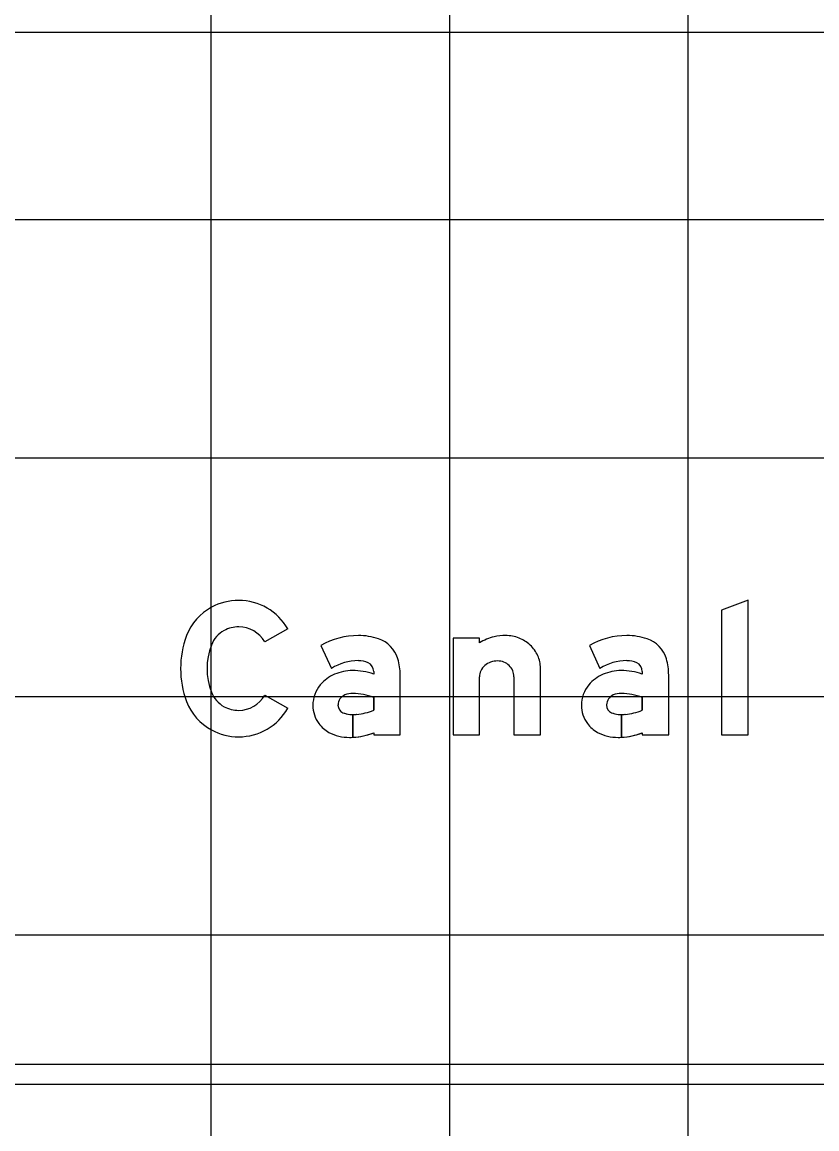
# Model space of a CAD drawing. Extents: x 1797809 to 2198143, y 249608 to 1237864.
# Drawn here: x 2196489.12 to 2196495.79, y 1237193.48 to 1237202.76 of the extents above; entities that cross this region are included whole.
import ezdxf

# ---------------------------------------------------------------- set-up
doc = ezdxf.new("R2010")
doc.units = 0
for name, color, linetype in [('GSBWFILL', 7, 'Continuous'), ('GSCOLORFILL', 7, 'Continuous'), ('GSOUTLINE', 7, 'Continuous'), ('GSSHT', 7, 'Continuous')]:
    doc.layers.add(name, color=color, linetype=linetype)

msp = doc.modelspace()

# ---------------------------------------------------------------- linework, layer by layer
at = {"layer": 'GSBWFILL'}
msp.add_line((2196493.2451, 1237197.2735), (2196493.2451, 1237196.7868), dxfattribs=at)
msp.add_lwpolyline([(2196495.2093, 1237196.7868), (2196495.2093, 1237197.916), (2196494.9874, 1237197.8318), (2196494.9874, 1237196.7868)], close=True, dxfattribs=at)
for points in [[(2196491.3475, 1237197.6745), (2196491.1544, 1237197.5651)], [(2196491.6251, 1237197.5358), (2196491.7142, 1237197.3434)], [(2196492.9566, 1237197.5569), (2196492.9566, 1237197.5969), (2196492.7346, 1237197.5969), (2196492.7346, 1237196.7868), (2196492.9566, 1237196.7868), (2196492.9566, 1237197.2735)], [(2196493.8778, 1237197.5358), (2196493.9669, 1237197.3434)], [(2196493.2451, 1237196.7868), (2196493.467, 1237196.7868), (2196493.467, 1237197.3466)], [(2196492.0688, 1237197.3164), (2196492.0688, 1237197.296)], [(2196492.0688, 1237196.8024), (2196492.0688, 1237196.7868), (2196492.2907, 1237196.7868), (2196492.2907, 1237197.2876)], [(2196494.3215, 1237197.3164), (2196494.3215, 1237197.296)], [(2196494.3215, 1237196.8024), (2196494.3215, 1237196.7868), (2196494.5435, 1237196.7868), (2196494.5435, 1237197.2876)], [(2196491.1544, 1237197.1183), (2196491.3475, 1237197.0089)], [(2196492.0688, 1237197.0995), (2196492.0688, 1237196.9917)], [(2196494.3215, 1237197.0995), (2196494.3215, 1237196.9917)], [(2196491.894, 1237196.7654), (2196491.894, 1237196.9558)], [(2196491.8941, 1237196.9558), (2196491.8941, 1237196.7654)], [(2196494.1468, 1237196.7654), (2196494.1468, 1237196.9558)], [(2196494.1468, 1237196.9558), (2196494.1468, 1237196.7654)]]:
    msp.add_lwpolyline(points, dxfattribs=at)
for centre, radius, start, end in [((2196494.1926, 1237196.983), 0.6361, 90, 119.66311), ((2196494.1926, 1237197.0759), 0.5432, 71.83405, 90), ((2196494.2842, 1237197.3548), 0.2497, 16.31648, 71.83405), ((2196494.1926, 1237196.983), 0.4253, 90, 122.05672), ((2196494.2006, 1237197.2403), 0.1681, 63.61879, 92.70722), ((2196494.2383, 1237197.3164), 0.0832, 360, 63.61879), ((2196494.0544, 1237197.2876), 0.489, 0, 16.31648), ((2196494.1175, 1237197.0011), 0.3182, 112.87736, 140.18708), ((2196494.1435, 1237196.9444), 0.3805, 90, 113.17684), ((2196494.1435, 1237196.7647), 0.5603, 71.47545, 90), ((2196494.0783, 1237197.0337), 0.2673, 140.18708, 180), ((2196494.1162, 1237197.0339), 0.0943, 113.40801, 177.70754), ((2196494.1425, 1237196.9732), 0.1605, 88.64034, 113.40801), ((2196494.1309, 1237196.5883), 0.5456, 69.54541, 88.37496), ((2196494.0665, 1237197.0337), 0.2555, 180, 216.84942), ((2196494.1224, 1237197.0337), 0.1005, 177.70754, 180), ((2196494.0885, 1237197.0337), 0.0666, 180, 247.96602), ((2196494.1468, 1237197.1777), 0.2219, 247.96602, 270), ((2196494.1338, 1237197.469), 0.5129, 274.98299, 291.46462), ((2196494.0892, 1237197.0507), 0.2838, 216.84942, 239.60642), ((2196494.1468, 1237197.1777), 0.2219, 270.01432, 278.18856), ((2196494.1183, 1237197.1465), 0.3819, 243.11972, 270), ((2196494.1183, 1237197.3311), 0.5664, 272.89139, 291.03047), ((2196494.1183, 1237197.3311), 0.5664, 270, 272.88577)]:
    msp.add_arc(centre, radius, start, end, dxfattribs=at)
for centre, major_axis, ratio, start_param, end_param in [((2196490.9364, 1237197.4345), (0, 0.4796), 0.999994, 0, 0.495249), ((2196490.9364, 1237197.4415), (0, 0.4725), 0.999994, 5.228016, 6.283185), ((2196490.9247, 1237197.4561), (0, 0.455), 0.999994, 0.495249, 1.205818), ((2196491.2241, 1237197.3417), (0, 0.7755), 0.999994, 1.205818, 1.935775), ((2196490.9247, 1237197.4561), (0, 0.233), 0.999994, 0.495249, 1.205818), ((2196490.9364, 1237197.4345), (0, 0.2576), 0.999994, 0, 0.495249), ((2196490.9364, 1237197.4415), (0, 0.2506), 0.999994, 5.228016, 6.283185), ((2196491.9399, 1237196.983), (0, 0.6361), 0.999995, 0, 0.517719), ((2196491.9399, 1237197.0759), (0, 0.5432), 0.999995, 5.96613, 6.283185), ((2196493.1751, 1237197.1752), (0, 0.4439), 0.999997, 0, 0.219986), ((2196493.1751, 1237197.3067), (0, 0.3124), 0.999997, 5.914285, 6.283185), ((2196491.2241, 1237197.3417), (0, 0.5536), 0.999994, 1.205818, 1.935775), ((2196492.0314, 1237197.3548), (0, 0.2497), 0.999995, 4.997165, 5.96613), ((2196493.1713, 1237197.2198), (0, 0.3996), 0.999997, 0.235088, 0.567132), ((2196493.1826, 1237197.3261), (0, 0.2916), 0.999997, 5.532258, 5.914285), ((2196493.1942, 1237197.3386), (0, 0.2746), 0.999997, 5.130076, 5.532258), ((2196493.2122, 1237197.3466), (0, 0.2548), 0.999997, 4.712389, 5.130076), ((2196491.9399, 1237196.983), (0, 0.4253), 0.999995, 0, 0.559495), ((2196491.9478, 1237197.2403), (0, 0.1681), 0.999995, 5.822746, 6.330435), ((2196491.9856, 1237197.3164), (0, 0.0832), 0.999995, 4.712389, 5.822746), ((2196491.8017, 1237197.2876), (0, 0.489), 0.999995, 4.712389, 4.997165), ((2196493.0899, 1237197.2651), (0, 0.1352), 0.999997, 0.715718, 1.126231), ((2196493.1014, 1237197.2519), (0, 0.1527), 0.999997, 0.345704, 0.715718), ((2196493.1088, 1237197.2312), (0, 0.1747), 0.999997, 0, 0.345704), ((2196493.1088, 1237197.2657), (0, 0.1402), 0.999997, 5.900624, 6.283185), ((2196493.1104, 1237197.2695), (0, 0.1361), 0.999997, 5.51227, 5.900624), ((2196493.1127, 1237197.272), (0, 0.1327), 0.999997, 5.115435, 5.51227), ((2196491.8647, 1237197.0011), (0, 0.3182), 0.999995, 0.399285, 0.87593), ((2196491.8908, 1237196.9444), (0, 0.3805), 0.999995, 0, 0.404512), ((2196491.8908, 1237196.7647), (0, 0.5603), 0.999995, 5.959871, 6.283185), ((2196493.0722, 1237197.2735), (0, 0.1156), 0.999997, 1.126231, 1.570796), ((2196493.1164, 1237197.2735), (0, 0.1287), 0.999997, 4.712389, 5.115435), ((2196491.8256, 1237197.0337), (0, 0.2673), 0.999995, 0.87593, 1.570796), ((2196490.9247, 1237197.2273), (0, 0.455), 0.999994, 1.935775, 2.646344), ((2196490.9247, 1237197.2273), (0, 0.233), 0.999994, 1.935775, 2.646344), ((2196490.9364, 1237197.2419), (0, 0.2506), 0.999994, 3.141593, 4.196762), ((2196491.8635, 1237197.0339), (0, 0.0943), 0.999995, 0.408547, 1.530785), ((2196491.8898, 1237196.9732), (0, 0.1605), 0.999995, 6.259455, 6.691732), ((2196491.8781, 1237196.5883), (0, 0.5456), 0.999995, 5.926185, 6.254823), ((2196490.9364, 1237197.2489), (0, 0.2576), 0.999994, 2.646344, 3.141593), ((2196490.9364, 1237197.2419), (0, 0.4725), 0.999994, 3.141593, 4.196762), ((2196491.8138, 1237197.0337), (0, 0.2555), 0.999995, 1.570796, 2.21394), ((2196491.8696, 1237197.0337), (0, 0.1005), 0.999995, 1.530785, 1.570796), ((2196491.8358, 1237197.0337), (0, 0.0666), 0.999995, 1.570796, 2.757027), ((2196491.894, 1237197.1777), (0, 0.2219), 0.999995, 2.757027, 3.141593), ((2196491.8811, 1237197.469), (0, 0.5129), 0.999995, 3.228562, 3.516221), ((2196491.8365, 1237197.0507), (0, 0.2838), 0.999995, 2.21394, 2.611125), ((2196491.894, 1237197.1777), (0, 0.2219), 0.999995, 3.141843, 3.28451), ((2196490.9364, 1237197.2489), (0, 0.4796), 0.999994, 2.646344, 3.141593), ((2196491.8655, 1237197.1465), (0, 0.3819), 0.999995, 2.672443, 3.141593), ((2196491.8655, 1237197.3311), (0, 0.5664), 0.999995, 3.192057, 3.508644), ((2196491.8655, 1237197.3311), (0, 0.5664), 0.999995, 3.141593, 3.191959)]:
    msp.add_ellipse(centre, major_axis=major_axis, ratio=ratio, start_param=start_param, end_param=end_param, dxfattribs=at)
at = {"layer": 'GSCOLORFILL'}
for p, q in [((2196470.7225, 1237202.6795), (2196502.6905, 1237202.6795)), ((2196493.2451, 1237197.2735), (2196493.2451, 1237196.7868)), ((2196502.6905, 1237194.0215), (2196470.7242, 1237194.0215)), ((2196470.7242, 1237193.855), (2196502.6905, 1237193.855))]:
    msp.add_line(p, q, dxfattribs=at)
msp.add_lwpolyline([(2196495.2093, 1237196.7868), (2196495.2093, 1237197.916), (2196494.9874, 1237197.8318), (2196494.9874, 1237196.7868)], close=True, dxfattribs=at)
for points in [[(2196491.3475, 1237197.6745), (2196491.1544, 1237197.5651)], [(2196491.6251, 1237197.5358), (2196491.7142, 1237197.3434)], [(2196492.9566, 1237197.5569), (2196492.9566, 1237197.5969), (2196492.7346, 1237197.5969), (2196492.7346, 1237196.7868), (2196492.9566, 1237196.7868), (2196492.9566, 1237197.2735)], [(2196493.8778, 1237197.5358), (2196493.9669, 1237197.3434)], [(2196493.2451, 1237196.7868), (2196493.467, 1237196.7868), (2196493.467, 1237197.3466)], [(2196492.0688, 1237197.3164), (2196492.0688, 1237197.296)], [(2196492.0688, 1237196.8024), (2196492.0688, 1237196.7868), (2196492.2907, 1237196.7868), (2196492.2907, 1237197.2876)], [(2196494.3215, 1237197.3164), (2196494.3215, 1237197.296)], [(2196494.3215, 1237196.8024), (2196494.3215, 1237196.7868), (2196494.5435, 1237196.7868), (2196494.5435, 1237197.2876)], [(2196491.1544, 1237197.1183), (2196491.3475, 1237197.0089)], [(2196492.0688, 1237197.0995), (2196492.0688, 1237196.9917)], [(2196494.3215, 1237197.0995), (2196494.3215, 1237196.9917)], [(2196491.894, 1237196.7654), (2196491.894, 1237196.9558)], [(2196491.8941, 1237196.9558), (2196491.8941, 1237196.7654)], [(2196494.1468, 1237196.7654), (2196494.1468, 1237196.9558)], [(2196494.1468, 1237196.9558), (2196494.1468, 1237196.7654)]]:
    msp.add_lwpolyline(points, dxfattribs=at)
for centre, radius, start, end in [((2196494.1926, 1237196.983), 0.6361, 90, 119.66311), ((2196494.1926, 1237197.0759), 0.5432, 71.83405, 90), ((2196494.2842, 1237197.3548), 0.2497, 16.31648, 71.83405), ((2196494.1926, 1237196.983), 0.4253, 90, 122.05672), ((2196494.2006, 1237197.2403), 0.1681, 63.61879, 92.70722), ((2196494.2383, 1237197.3164), 0.0832, 360, 63.61879), ((2196494.0544, 1237197.2876), 0.489, 0, 16.31648), ((2196494.1175, 1237197.0011), 0.3182, 112.87736, 140.18708), ((2196494.1435, 1237196.9444), 0.3805, 90, 113.17684), ((2196494.1435, 1237196.7647), 0.5603, 71.47545, 90), ((2196494.0783, 1237197.0337), 0.2673, 140.18708, 180), ((2196494.1162, 1237197.0339), 0.0943, 113.40801, 177.70754), ((2196494.1425, 1237196.9732), 0.1605, 88.64034, 113.40801), ((2196494.1309, 1237196.5883), 0.5456, 69.54541, 88.37496), ((2196494.0665, 1237197.0337), 0.2555, 180, 216.84942), ((2196494.1224, 1237197.0337), 0.1005, 177.70754, 180), ((2196494.0885, 1237197.0337), 0.0666, 180, 247.96602), ((2196494.1468, 1237197.1777), 0.2219, 247.96602, 270), ((2196494.1338, 1237197.469), 0.5129, 274.98299, 291.46462), ((2196494.0892, 1237197.0507), 0.2838, 216.84942, 239.60642), ((2196494.1468, 1237197.1777), 0.2219, 270.01432, 278.18856), ((2196494.1183, 1237197.1465), 0.3819, 243.11972, 270), ((2196494.1183, 1237197.3311), 0.5664, 272.89139, 291.03047), ((2196494.1183, 1237197.3311), 0.5664, 270, 272.88577)]:
    msp.add_arc(centre, radius, start, end, dxfattribs=at)
for centre, major_axis, ratio, start_param, end_param in [((2196490.9364, 1237197.4345), (0, 0.4796), 0.999994, 0, 0.495249), ((2196490.9364, 1237197.4415), (0, 0.4725), 0.999994, 5.228016, 6.283185), ((2196490.9247, 1237197.4561), (0, 0.455), 0.999994, 0.495249, 1.205818), ((2196491.2241, 1237197.3417), (0, 0.7755), 0.999994, 1.205818, 1.935775), ((2196490.9247, 1237197.4561), (0, 0.233), 0.999994, 0.495249, 1.205818), ((2196490.9364, 1237197.4345), (0, 0.2576), 0.999994, 0, 0.495249), ((2196490.9364, 1237197.4415), (0, 0.2506), 0.999994, 5.228016, 6.283185), ((2196491.9399, 1237196.983), (0, 0.6361), 0.999995, 0, 0.517719), ((2196491.9399, 1237197.0759), (0, 0.5432), 0.999995, 5.96613, 6.283185), ((2196493.1751, 1237197.1752), (0, 0.4439), 0.999997, 0, 0.219986), ((2196493.1751, 1237197.3067), (0, 0.3124), 0.999997, 5.914285, 6.283185), ((2196491.2241, 1237197.3417), (0, 0.5536), 0.999994, 1.205818, 1.935775), ((2196492.0314, 1237197.3548), (0, 0.2497), 0.999995, 4.997165, 5.96613), ((2196493.1713, 1237197.2198), (0, 0.3996), 0.999997, 0.235088, 0.567132), ((2196493.1826, 1237197.3261), (0, 0.2916), 0.999997, 5.532258, 5.914285), ((2196493.1942, 1237197.3386), (0, 0.2746), 0.999997, 5.130076, 5.532258), ((2196493.2122, 1237197.3466), (0, 0.2548), 0.999997, 4.712389, 5.130076), ((2196491.9399, 1237196.983), (0, 0.4253), 0.999995, 0, 0.559495), ((2196491.9478, 1237197.2403), (0, 0.1681), 0.999995, 5.822746, 6.330435), ((2196491.9856, 1237197.3164), (0, 0.0832), 0.999995, 4.712389, 5.822746), ((2196491.8017, 1237197.2876), (0, 0.489), 0.999995, 4.712389, 4.997165), ((2196493.0899, 1237197.2651), (0, 0.1352), 0.999997, 0.715718, 1.126231), ((2196493.1014, 1237197.2519), (0, 0.1527), 0.999997, 0.345704, 0.715718), ((2196493.1088, 1237197.2312), (0, 0.1747), 0.999997, 0, 0.345704), ((2196493.1088, 1237197.2657), (0, 0.1402), 0.999997, 5.900624, 6.283185), ((2196493.1104, 1237197.2695), (0, 0.1361), 0.999997, 5.51227, 5.900624), ((2196493.1127, 1237197.272), (0, 0.1327), 0.999997, 5.115435, 5.51227), ((2196491.8647, 1237197.0011), (0, 0.3182), 0.999995, 0.399285, 0.87593), ((2196491.8908, 1237196.9444), (0, 0.3805), 0.999995, 0, 0.404512), ((2196491.8908, 1237196.7647), (0, 0.5603), 0.999995, 5.959871, 6.283185), ((2196493.0722, 1237197.2735), (0, 0.1156), 0.999997, 1.126231, 1.570796), ((2196493.1164, 1237197.2735), (0, 0.1287), 0.999997, 4.712389, 5.115435), ((2196491.8256, 1237197.0337), (0, 0.2673), 0.999995, 0.87593, 1.570796), ((2196490.9247, 1237197.2273), (0, 0.455), 0.999994, 1.935775, 2.646344), ((2196490.9247, 1237197.2273), (0, 0.233), 0.999994, 1.935775, 2.646344), ((2196490.9364, 1237197.2419), (0, 0.2506), 0.999994, 3.141593, 4.196762), ((2196491.8635, 1237197.0339), (0, 0.0943), 0.999995, 0.408547, 1.530785), ((2196491.8898, 1237196.9732), (0, 0.1605), 0.999995, 6.259455, 6.691732), ((2196491.8781, 1237196.5883), (0, 0.5456), 0.999995, 5.926185, 6.254823), ((2196490.9364, 1237197.2489), (0, 0.2576), 0.999994, 2.646344, 3.141593), ((2196490.9364, 1237197.2419), (0, 0.4725), 0.999994, 3.141593, 4.196762), ((2196491.8138, 1237197.0337), (0, 0.2555), 0.999995, 1.570796, 2.21394), ((2196491.8696, 1237197.0337), (0, 0.1005), 0.999995, 1.530785, 1.570796), ((2196491.8358, 1237197.0337), (0, 0.0666), 0.999995, 1.570796, 2.757027), ((2196491.894, 1237197.1777), (0, 0.2219), 0.999995, 2.757027, 3.141593), ((2196491.8811, 1237197.469), (0, 0.5129), 0.999995, 3.228562, 3.516221), ((2196491.8365, 1237197.0507), (0, 0.2838), 0.999995, 2.21394, 2.611125), ((2196491.894, 1237197.1777), (0, 0.2219), 0.999995, 3.141843, 3.28451), ((2196490.9364, 1237197.2489), (0, 0.4796), 0.999994, 2.646344, 3.141593), ((2196491.8655, 1237197.1465), (0, 0.3819), 0.999995, 2.672443, 3.141593), ((2196491.8655, 1237197.3311), (0, 0.5664), 0.999995, 3.192057, 3.508644), ((2196491.8655, 1237197.3311), (0, 0.5664), 0.999995, 3.141593, 3.191959)]:
    msp.add_ellipse(centre, major_axis=major_axis, ratio=ratio, start_param=start_param, end_param=end_param, dxfattribs=at)
at = {"layer": 'GSOUTLINE'}
msp.add_line((2196493.2451, 1237197.2735), (2196493.2451, 1237196.7868), dxfattribs=at)
msp.add_lwpolyline([(2196495.2093, 1237196.7868), (2196495.2093, 1237197.916), (2196494.9874, 1237197.8318), (2196494.9874, 1237196.7868)], close=True, dxfattribs=at)
for points in [[(2196491.3475, 1237197.6745), (2196491.1544, 1237197.5651)], [(2196491.6251, 1237197.5358), (2196491.7142, 1237197.3434)], [(2196492.9566, 1237197.5569), (2196492.9566, 1237197.5969), (2196492.7346, 1237197.5969), (2196492.7346, 1237196.7868), (2196492.9566, 1237196.7868), (2196492.9566, 1237197.2735)], [(2196493.8778, 1237197.5358), (2196493.9669, 1237197.3434)], [(2196493.2451, 1237196.7868), (2196493.467, 1237196.7868), (2196493.467, 1237197.3466)], [(2196492.0688, 1237197.3164), (2196492.0688, 1237197.296)], [(2196492.0688, 1237196.8024), (2196492.0688, 1237196.7868), (2196492.2907, 1237196.7868), (2196492.2907, 1237197.2876)], [(2196494.3215, 1237197.3164), (2196494.3215, 1237197.296)], [(2196494.3215, 1237196.8024), (2196494.3215, 1237196.7868), (2196494.5435, 1237196.7868), (2196494.5435, 1237197.2876)], [(2196491.1544, 1237197.1183), (2196491.3475, 1237197.0089)], [(2196492.0688, 1237196.9917), (2196492.0688, 1237197.0995)], [(2196494.3215, 1237196.9917), (2196494.3215, 1237197.0995)]]:
    msp.add_lwpolyline(points, dxfattribs=at)
for centre, radius, start, end in [((2196494.1926, 1237196.983), 0.6361, 90, 119.66311), ((2196494.1926, 1237197.0759), 0.5432, 71.83405, 90), ((2196494.2842, 1237197.3548), 0.2497, 16.31648, 71.83405), ((2196494.1926, 1237196.983), 0.4253, 90, 122.05672), ((2196494.2006, 1237197.2403), 0.1681, 63.61879, 92.70722), ((2196494.2383, 1237197.3164), 0.0832, 360, 63.61879), ((2196494.0544, 1237197.2876), 0.489, 0, 16.31648), ((2196494.1175, 1237197.0011), 0.3182, 112.87736, 140.18708), ((2196494.1435, 1237196.9444), 0.3805, 90, 113.17684), ((2196494.1435, 1237196.7647), 0.5603, 71.47545, 90), ((2196494.0783, 1237197.0337), 0.2673, 140.18708, 180), ((2196494.1162, 1237197.0339), 0.0943, 113.40801, 177.70754), ((2196494.1425, 1237196.9732), 0.1605, 88.64753, 113.40801), ((2196494.1461, 1237197.1254), 0.00832, 88.37289, 88.64753), ((2196494.1309, 1237196.5883), 0.5456, 69.54541, 88.37289), ((2196494.0665, 1237197.0337), 0.2555, 180, 216.84942), ((2196494.1224, 1237197.0337), 0.1005, 177.70754, 180), ((2196494.0885, 1237197.0337), 0.0666, 180, 247.96602), ((2196494.1468, 1237197.1777), 0.2219, 247.96602, 278.18856), ((2196494.1338, 1237197.469), 0.5129, 274.98299, 291.46462), ((2196494.0892, 1237197.0507), 0.2838, 216.84942, 239.60642), ((2196494.1183, 1237197.1465), 0.3819, 243.11972, 270), ((2196494.1183, 1237197.3311), 0.5664, 270, 291.03047)]:
    msp.add_arc(centre, radius, start, end, dxfattribs=at)
for centre, major_axis, ratio, start_param, end_param in [((2196490.9364, 1237197.4345), (0, 0.4796), 0.999994, 0, 0.495249), ((2196490.9364, 1237197.4415), (0, 0.4725), 0.999994, 5.228016, 6.283185), ((2196490.9247, 1237197.4561), (0, 0.455), 0.999994, 0.495249, 1.205818), ((2196491.2241, 1237197.3417), (0, 0.7755), 0.999994, 1.205818, 1.935775), ((2196490.9247, 1237197.4561), (0, 0.233), 0.999994, 0.495249, 1.205818), ((2196490.9364, 1237197.4345), (0, 0.2576), 0.999994, 0, 0.495249), ((2196490.9364, 1237197.4415), (0, 0.2506), 0.999994, 5.228016, 6.283185), ((2196491.9399, 1237196.983), (0, 0.6361), 0.999995, 6.283185, 6.800904), ((2196491.9399, 1237197.0759), (0, 0.5432), 0.999995, 5.96613, 6.283185), ((2196493.1751, 1237197.1752), (0, 0.4439), 0.999997, 0, 0.219986), ((2196493.1751, 1237197.3067), (0, 0.3124), 0.999997, 5.914285, 6.283185), ((2196491.2241, 1237197.3417), (0, 0.5536), 0.999994, 1.205818, 1.935775), ((2196492.0314, 1237197.3548), (0, 0.2497), 0.999995, 4.997165, 5.96613), ((2196493.1713, 1237197.2198), (0, 0.3996), 0.999997, 0.235088, 0.567132), ((2196493.1826, 1237197.3261), (0, 0.2916), 0.999997, 5.532258, 5.914285), ((2196493.1942, 1237197.3386), (0, 0.2746), 0.999997, 5.130076, 5.532258), ((2196493.2122, 1237197.3466), (0, 0.2548), 0.999997, 4.712389, 5.130076), ((2196491.9399, 1237196.983), (0, 0.4253), 0.999995, 0, 0.559495), ((2196491.9478, 1237197.2403), (0, 0.1681), 0.999995, 5.822746, 6.330435), ((2196491.9856, 1237197.3164), (0, 0.0832), 0.999995, 4.712389, 5.822746), ((2196491.8017, 1237197.2876), (0, 0.489), 0.999995, 4.712389, 4.997165), ((2196493.0899, 1237197.2651), (0, 0.1352), 0.999997, 0.715718, 1.126231), ((2196493.1014, 1237197.2519), (0, 0.1527), 0.999997, 0.345704, 0.715718), ((2196493.1088, 1237197.2312), (0, 0.1747), 0.999997, 0, 0.345704), ((2196493.1088, 1237197.2657), (0, 0.1402), 0.999997, 5.900624, 6.283185), ((2196493.1104, 1237197.2695), (0, 0.1361), 0.999997, 5.51227, 5.900624), ((2196493.1127, 1237197.272), (0, 0.1327), 0.999997, 5.115435, 5.51227), ((2196491.8647, 1237197.0011), (0, 0.3182), 0.999995, 0.399285, 0.87593), ((2196491.8908, 1237196.9444), (0, 0.3805), 0.999995, 0, 0.404512), ((2196491.8908, 1237196.7647), (0, 0.5603), 0.999995, 5.959871, 6.283185), ((2196493.0722, 1237197.2735), (0, 0.1156), 0.999997, 1.126231, 1.570796), ((2196493.1164, 1237197.2735), (0, 0.1287), 0.999997, 4.712389, 5.115435), ((2196491.8256, 1237197.0337), (0, 0.2673), 0.999995, 0.87593, 1.570796), ((2196490.9247, 1237197.2273), (0, 0.455), 0.999994, 1.935775, 2.646344), ((2196490.9247, 1237197.2273), (0, 0.233), 0.999994, 1.935775, 2.646344), ((2196490.9364, 1237197.2419), (0, 0.2506), 0.999994, 3.141593, 4.196762), ((2196491.8635, 1237197.0339), (0, 0.0943), 0.999995, 0.408547, 1.530785), ((2196491.8898, 1237196.9732), (0, 0.1605), 0.999995, 6.25958, 6.691732), ((2196491.8781, 1237196.5883), (0, 0.5456), 0.999995, 5.926185, 6.254787), ((2196491.8934, 1237197.1254), (0, 0.00832), 0.999995, 6.254787, 6.25958), ((2196490.9364, 1237197.2489), (0, 0.2576), 0.999994, 2.646344, 3.141593), ((2196490.9364, 1237197.2419), (0, 0.4725), 0.999994, 3.141593, 4.196762), ((2196491.8138, 1237197.0337), (0, 0.2555), 0.999995, 1.570796, 2.21394), ((2196491.8696, 1237197.0337), (0, 0.1005), 0.999995, 1.530785, 1.570796), ((2196491.8358, 1237197.0337), (0, 0.0666), 0.999995, 1.570796, 2.757027), ((2196491.894, 1237197.1777), (0, 0.2219), 0.999995, 2.757027, 3.28451), ((2196491.8811, 1237197.469), (0, 0.5129), 0.999995, 3.228562, 3.516221), ((2196491.8365, 1237197.0507), (0, 0.2838), 0.999995, 2.21394, 2.611125), ((2196490.9364, 1237197.2489), (0, 0.4796), 0.999994, 2.646344, 3.141593), ((2196491.8655, 1237197.1465), (0, 0.3819), 0.999995, 2.672443, 3.141593), ((2196491.8655, 1237197.3311), (0, 0.5664), 0.999995, 3.141593, 3.508644)]:
    msp.add_ellipse(centre, major_axis=major_axis, ratio=ratio, start_param=start_param, end_param=end_param, dxfattribs=at)
at = {"layer": 'GSSHT'}
for p, q in [((2196490.7065, 1237163.1062), (2196490.7065, 1237223.1062)), ((2196492.7065, 1237163.1062), (2196492.7065, 1237223.1062)), ((2196494.7065, 1237163.1062), (2196494.7065, 1237223.1062)), ((2196544.7065, 1237201.1062), (2196414.7065, 1237201.1062)), ((2196544.7065, 1237199.1062), (2196414.7065, 1237199.1062)), ((2196544.7065, 1237197.1062), (2196414.7065, 1237197.1062)), ((2196544.7065, 1237195.1062), (2196414.7065, 1237195.1062))]:
    msp.add_line(p, q, dxfattribs=at)

doc.saveas('drawing.dxf')
